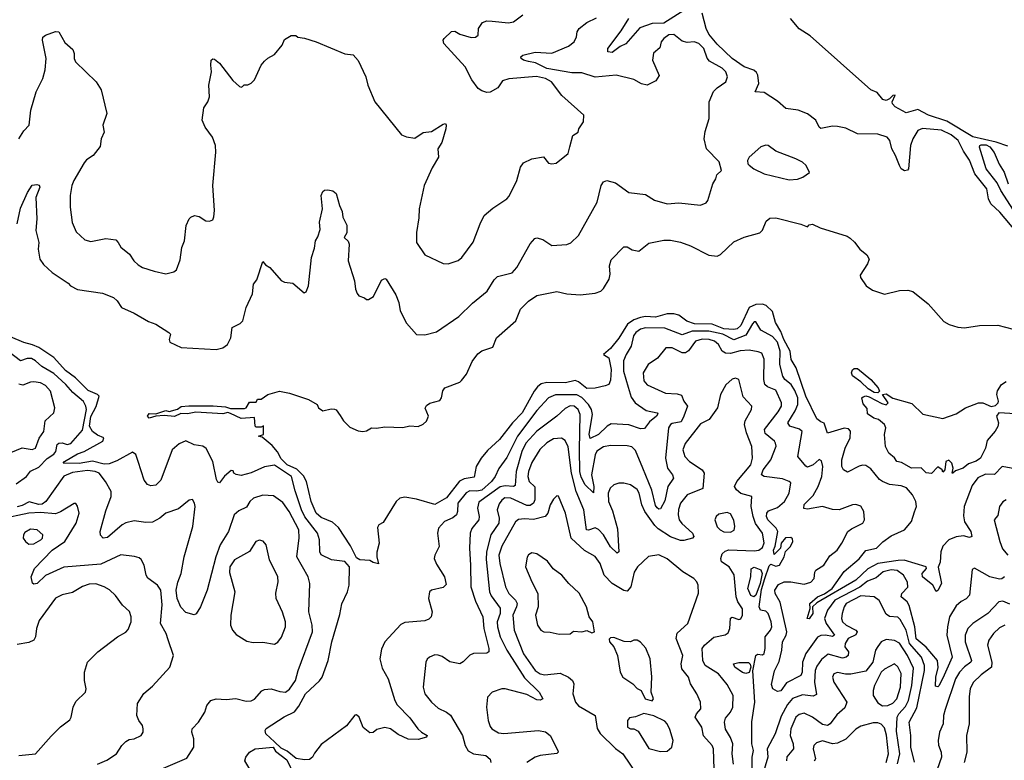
# Model space of a CAD drawing. Extents: x 1493970 to 1595317, y 729910 to 844791.
# Tile 330 of 338: x 1568650 to 1574543, y 828627 to 833057. Entities that reach past the tile are written whole.
import ezdxf

# ---------------------------------------------------------------- set-up
doc = ezdxf.new("R2010")
doc.units = 0

msp = doc.modelspace()

# ---------------------------------------------------------------- linework, layer by layer
at = {"layer": '0CON10XD'}
for points in [[(1572625, 833111.8), (1572505, 833035.9), (1572435, 833034), (1572361.6, 833008.4), (1572278.3, 832911.7), (1572242.8, 832897.2), (1572195, 832860.3), (1572170, 832865), (1572170, 832885), (1572250.1, 832989.9), (1572296.3, 833063.7)], [(1568635.5, 831835), (1568655, 831930), (1568697.3, 832022.7), (1568725, 832066.7), (1568751.7, 832071.7), (1568766.4, 832066.4), (1568770, 832055), (1568747.1, 831992.9), (1568751.5, 831865), (1568747.2, 831795), (1568755.7, 831755.7), (1568764.7, 831725), (1568760, 831685), (1568769.5, 831625), (1568791.7, 831591.7), (1568844.5, 831544.5), (1568940.5, 831480.5), (1568954, 831465), (1568995, 831443.1), (1569145, 831421.2), (1569212, 831395), (1569234.2, 831375), (1569260, 831335), (1569335, 831301.5), (1569420.8, 831250.8), (1569464.4, 831235), (1569543.3, 831185), (1569553.3, 831175), (1569543.8, 831145), (1569548.3, 831128.3), (1569616.6, 831096.6), (1569825, 831084.6), (1569866.6, 831093.4), (1569892.9, 831115), (1569914.4, 831155), (1569922.1, 831215), (1569970.2, 831239.8), (1569984.5, 831255), (1570004.7, 831335.3), (1570042.9, 831417.1), (1570050, 831475), (1570068.3, 831501.7), (1570105, 831610), (1570121.2, 831591.2), (1570146.7, 831575), (1570215, 831497.5), (1570235, 831487.5), (1570285, 831480), (1570353, 831423), (1570365, 831430), (1570378.8, 831465), (1570396.2, 831635), (1570415, 831690), (1570421.2, 831735), (1570435, 831757.5), (1570447.7, 831802.3), (1570444, 831845), (1570462, 831925), (1570453.9, 832006.1), (1570465, 832030), (1570475, 832037.5), (1570495, 832040), (1570525, 832032.5), (1570545, 832017.5), (1570563.3, 831945), (1570579.3, 831909.3), (1570583.3, 831875), (1570607.3, 831827.3), (1570607.5, 831782.5), (1570592.5, 831755), (1570615, 831732.5), (1570621.2, 831715), (1570615.8, 831615), (1570654.3, 831495), (1570660, 831445), (1570669.3, 831419.3), (1570680, 831405), (1570713.3, 831393.3), (1570725, 831382.5), (1570737, 831383), (1570768.3, 831401.7), (1570815, 831498.8), (1570835, 831508.8), (1570844.1, 831504.1), (1570901.7, 831411.7), (1570919.4, 831365), (1570927.8, 831315), (1570965, 831242), (1571025, 831174), (1571075, 831172), (1571145, 831190.8), (1571278.3, 831281.7), (1571359.4, 831360.6), (1571446.9, 831433.1), (1571490, 831500), (1571510, 831520), (1571596.4, 831543.6), (1571625.3, 831574.7), (1571705, 831716.2), (1571732.7, 831747.3), (1571745, 831751.2), (1571781.7, 831741.7), (1571835, 831705.8), (1571925, 831711.4), (1571948.3, 831721.7), (1571993.6, 831766.4), (1572106.7, 831965), (1572129.2, 832065), (1572145, 832086.2), (1572164.4, 832095.6), (1572215, 832080.8), (1572295, 832023.3), (1572395, 832011.4), (1572448.3, 831978.3), (1572525, 831956), (1572595, 831960.8), (1572725, 831947.5), (1572758.3, 831961.7), (1572768.8, 831975), (1572798.8, 832075), (1572816.2, 832105), (1572821.4, 832128.6), (1572850, 832155), (1572835.8, 832205.8), (1572761.2, 832285), (1572745.8, 832345), (1572751.7, 832388.3), (1572775.8, 832465), (1572775.8, 832565), (1572803.1, 832626.9), (1572825, 832650), (1572876, 832685), (1572886.9, 832715), (1572876.5, 832745), (1572855, 832766.4), (1572778.9, 832808.9), (1572765, 832826), (1572745.3, 832885), (1572715, 832913.6), (1572685.8, 832924.2), (1572645, 832921.2), (1572615, 832928.8), (1572565, 832967.5), (1572535, 832965.6), (1572506, 832945), (1572490, 832925), (1572480.7, 832889.3), (1572443, 832857), (1572436.7, 832815), (1572476.4, 832723.6), (1572458.1, 832691.9), (1572405, 832665.8), (1572372.3, 832672.3), (1572325, 832698.8), (1572220, 832725), (1572095, 832713.8), (1572015, 832739.4), (1571955, 832738.1), (1571805, 832764.1), (1571738, 832798), (1571695, 832806), (1571665, 832813.8), (1571650.8, 832825), (1571650, 832835), (1571661.2, 832845), (1571735, 832861.8), (1571835, 832857.3), (1571935, 832898.9), (1571969.2, 832925), (1571982.5, 832955), (1571985.8, 832985), (1571997.5, 833005), (1572045, 833039.4), (1572102.1, 833067.9)], [(1569455, 831551.9), (1569525, 831536), (1569571.7, 831548.3), (1569588.8, 831561.2), (1569609.4, 831620.6), (1569620.8, 831695), (1569636.6, 831733.4), (1569646.9, 831825), (1569664, 831865), (1569675, 831876.7), (1569696.1, 831886.1), (1569725, 831878.8), (1569764.2, 831854.2), (1569785, 831852), (1569805, 831860), (1569812.7, 831877.3), (1569815.6, 831915), (1569805.6, 832064.4), (1569824.4, 832265), (1569821.1, 832305), (1569804.4, 832355), (1569760.8, 832415), (1569741.8, 832455), (1569751.1, 832528.9), (1569775.8, 832565), (1569785.8, 832595), (1569781.9, 832665), (1569798.1, 832745), (1569792.9, 832785), (1569796.1, 832813.9), (1569805, 832823.3), (1569815, 832820), (1569845, 832796), (1569925, 832693.8), (1569965, 832657.5), (1569975, 832652.5), (1569983, 832657), (1569993, 832667), (1570015, 832667.5), (1570035, 832677.5), (1570055, 832697.5), (1570095.8, 832784.2), (1570115, 832808.8), (1570135, 832827.5), (1570175, 832849.2), (1570220, 832905), (1570235, 832937.5), (1570275, 832962.5), (1570301.7, 832961.7), (1570315, 832952.5), (1570355, 832946.7), (1570423.9, 832923.9), (1570595, 832852.5), (1570645, 832847.5), (1570675, 832812.5), (1570720.6, 832715), (1570734.2, 832665), (1570775.8, 832565), (1570935, 832368.8), (1570965, 832356.7), (1571015, 832348.8), (1571065, 832382.5), (1571115, 832387.5), (1571185, 832432.5), (1571197.5, 832435), (1571202.5, 832425), (1571200, 832405), (1571177, 832323), (1571153.3, 832285), (1571156, 832235), (1571118.9, 832171.1), (1571070.8, 832065), (1571040, 831925), (1571038.8, 831871.2), (1571024.2, 831785), (1571024.2, 831725), (1571075, 831650.8), (1571185, 831598.8), (1571215, 831596.2), (1571275, 831616.7), (1571296.2, 831635), (1571364.6, 831725.4), (1571405.5, 831835), (1571430.8, 831885), (1571480.7, 831929.3), (1571565, 831985.8), (1571578.9, 832001.1), (1571625.6, 832095), (1571647.1, 832175), (1571665, 832201.2), (1571715, 832223.8), (1571785, 832236.2), (1571815, 832198.8), (1571835, 832193.8), (1571861.7, 832198.3), (1571933, 832257), (1571942.9, 832297.1), (1571960, 832365), (1571992.5, 832385), (1571996.2, 832405), (1572023.8, 832445), (1572026, 832485), (1571894, 832604), (1571833.3, 832685), (1571797.5, 832705), (1571742.9, 832717.1), (1571577.4, 832702.6), (1571539.7, 832690.3), (1571510.9, 832649.1), (1571465, 832623.1), (1571445, 832621.4), (1571415, 832630.8), (1571394.4, 832644.4), (1571356.8, 832696.8), (1571315.6, 832775), (1571187.5, 832915), (1571184, 832935), (1571190, 832945), (1571235, 832985.8), (1571255, 832987.5), (1571285, 832971.1), (1571351.3, 832951.3), (1571377, 832953), (1571393.3, 832965), (1571396.2, 833005), (1571419.1, 833040.9), (1571445, 833050.6), (1571477.3, 833047.3), (1571575, 833038.6), (1571605, 833044.2), (1571661.2, 833085)], [(1574695, 831692.9), (1574517.1, 831905), (1574462.2, 831955), (1574447.4, 831985), (1574438, 832045), (1574365.9, 832135.9), (1574335, 832217.5), (1574299.6, 832269.6), (1574267.1, 832335), (1574225, 832367.4), (1574166.1, 832396.1), (1574053, 832407), (1574025, 832393.8), (1573994.8, 832345), (1573982.4, 832305), (1573970, 832165), (1573963.9, 832156.1), (1573945, 832153.8), (1573925.8, 832165.8), (1573915, 832183.8), (1573892.5, 832245), (1573870, 832285), (1573857.9, 832335), (1573842.5, 832355), (1573785, 832372.3), (1573665, 832374.6), (1573595, 832407.8), (1573545, 832418.9), (1573515, 832419.6), (1573445, 832405.6), (1573435, 832414.2), (1573415, 832456.5), (1573365, 832494.7), (1573308.8, 832515), (1573234.8, 832524.8), (1573185, 832568.8), (1573105, 832621.4), (1573052.5, 832625), (1573073.8, 832675), (1573068, 832725), (1573060.5, 832740.5), (1573044.2, 832754.2), (1572985, 832775.5), (1572915, 832824.7), (1572825, 832910.9), (1572775, 832970.8), (1572758.1, 833005), (1572735.3, 833095.3)], [(1574565, 832299.7), (1574493.3, 832325), (1574355, 832356.2), (1574199.8, 832449.8), (1574090, 832485), (1574025, 832519.2), (1573955, 832499.2), (1573890, 832535), (1573873.4, 832553.4), (1573872, 832565), (1573890, 832605), (1573875, 832602.5), (1573856.2, 832583.8), (1573835.8, 832574.2), (1573815, 832580), (1573781.7, 832621.7), (1573745, 832638), (1573380.3, 832960.3), (1573315, 833002.5), (1573263.9, 833063.9)], [(1568644.8, 832345.2), (1568675, 832392.7), (1568707.1, 832425), (1568716.4, 832515), (1568748.8, 832625), (1568787.9, 832705), (1568802.1, 832757.9), (1568807.5, 832825), (1568786.1, 832933.9), (1568788, 832952), (1568805, 832964), (1568865, 832985.8), (1568884, 832984), (1568920.9, 832920.9), (1568968.1, 832878.1), (1568976, 832855), (1568975.8, 832825), (1568984.6, 832804.6), (1569107.5, 832685), (1569137, 832637), (1569170.5, 832495), (1569147.8, 832425), (1569155.8, 832385), (1569137.5, 832345), (1569131.7, 832298.3), (1569089.2, 832245), (1569050.5, 832219.5), (1569035, 832201.2), (1568973.3, 832095), (1568962.2, 832065), (1568951.9, 832005), (1568952.5, 831935), (1568963.4, 831843.4), (1568988.3, 831788.3), (1569040.7, 831740.7), (1569075, 831729.2), (1569165, 831748.1), (1569225, 831739.2), (1569240, 831725), (1569255.6, 831695.6), (1569307.5, 831655), (1569333.8, 831615), (1569359.8, 831589.8), (1569385, 831574.4), (1569455, 831551.9)], [(1573255, 832099.2), (1573305, 832104), (1573337.5, 832115), (1573377, 832143), (1573357.5, 832185), (1573335, 832203.8), (1573294.3, 832224.3), (1573175, 832271.2), (1573130, 832305), (1573115, 832306.7), (1573085, 832296.7), (1573016.7, 832235), (1573006.7, 832215), (1573007.5, 832195), (1573016.1, 832186.1), (1573043.3, 832165), (1573105, 832134.4), (1573255, 832099.2)], [(1574615, 831890), (1574523.1, 832035), (1574500.7, 832080.7), (1574435, 832164), (1574394.3, 832295), (1574396.7, 832305), (1574405, 832309.2), (1574435, 832309.2), (1574455.7, 832295.7), (1574482.7, 832262.7), (1574513, 832193), (1574542, 832145), (1574566.2, 832075)], [(1572155, 830866.2), (1572095, 830852.5), (1572045, 830851.2), (1571995, 830891.8), (1571975, 830898.2), (1571916.1, 830883.9), (1571805, 830887.3), (1571771.9, 830878.1), (1571748.9, 830861.1), (1571728.4, 830835), (1571656.5, 830705), (1571600.3, 830645), (1571522.1, 830545), (1571449.6, 830480.4), (1571411.2, 830435), (1571381.5, 830385), (1571369.3, 830320.7), (1571309.4, 830310.6), (1571282.4, 830297.6), (1571205, 830196.4), (1571135, 830157.8), (1571025, 830188.2), (1570955, 830200.5), (1570925, 830195.6), (1570903.8, 830175), (1570825, 830050), (1570800, 830035), (1570790.7, 830019.3), (1570801.2, 829925), (1570787, 829873), (1570786.7, 829845), (1570798.3, 829801.7), (1570765, 829810), (1570745, 829822.5), (1570685, 829826.7), (1570665, 829838), (1570629.3, 829909.3), (1570558.7, 830018.7), (1570521.6, 830051.6), (1570455, 830079.6), (1570424.6, 830105), (1570395, 830176), (1570366.9, 830295), (1570348.5, 830328.5), (1570307.8, 830367.8), (1570250.4, 830395), (1570215, 830430.4), (1570192.3, 830472.3), (1570160.9, 830510.9), (1570100.7, 830560.7), (1570080, 830565), (1570110, 830575), (1570108.3, 830628.3), (1570095, 830620), (1570065, 830620), (1570060, 830625), (1570055, 830677.5), (1569975, 830670.8), (1569910.6, 830700.6), (1569895, 830707.1), (1569865, 830700), (1569705, 830708.8), (1569655, 830699.7), (1569615, 830700.8), (1569577.4, 830682.6), (1569515, 830689.5), (1569465, 830686.2), (1569425, 830672.7), (1569415.6, 830685), (1569425, 830700.6), (1569465, 830699.4), (1569525, 830718.5), (1569545, 830714.2), (1569595, 830728.2), (1569616.9, 830743.1), (1569662.9, 830747.1), (1569807.7, 830747.7), (1569880.8, 830740.8), (1569911.3, 830731.3), (1569995, 830731.3), (1570005, 830735.8), (1570025, 830770), (1570065, 830770), (1570073, 830787), (1570095, 830787.5), (1570134.2, 830815.8), (1570205, 830836), (1570265, 830823.8), (1570377.5, 830785), (1570430, 830755), (1570437.5, 830735), (1570465, 830716.7), (1570515, 830730), (1570535, 830727.5), (1570545, 830722.5), (1570568.9, 830688.9), (1570587.6, 830657.6), (1570625, 830620), (1570675, 830598), (1570703, 830593), (1570725, 830597.1), (1570755, 830616), (1570785, 830614), (1570835, 830622), (1570943, 830617), (1570985, 830626.7), (1571035, 830624.2), (1571065, 830636.9), (1571085, 830656), (1571096.7, 830685), (1571077, 830733), (1571085, 830750), (1571105, 830764.2), (1571165, 830778.8), (1571174.2, 830795.8), (1571182.4, 830837.6), (1571194, 830855), (1571285, 830889.2), (1571295, 830899.2), (1571325, 830937.1), (1571358.1, 831011.9), (1571391.8, 831058.2), (1571415, 831075.5), (1571482, 831098), (1571504.2, 831155), (1571618.8, 831255), (1571648, 831325), (1571695, 831374.2), (1571745, 831406.9), (1571865, 831430.8), (1571925, 831417.5), (1572005, 831411.9), (1572095, 831421.8), (1572127.4, 831432.6), (1572145, 831450), (1572178.2, 831505), (1572183.3, 831535), (1572180, 831585), (1572190.3, 831619.7), (1572265, 831699.2), (1572285, 831697.8), (1572315, 831681.1), (1572355, 831671.9), (1572415, 831720), (1572505, 831737.3), (1572545, 831738.2), (1572605, 831725.6), (1572665, 831704.4), (1572775, 831648.6), (1572825, 831642), (1572845, 831652), (1572925, 831728.6), (1572985, 831755.5), (1573078.9, 831781.1), (1573095, 831798.8), (1573117.4, 831852.6), (1573140.3, 831869.7), (1573175, 831872.2), (1573324.6, 831834.6), (1573365, 831817.5), (1573375, 831830), (1573395, 831833.3), (1573441.3, 831811.3), (1573601.7, 831761.7), (1573620.5, 831750.5), (1573647, 831727), (1573678.8, 831685), (1573719.5, 831649.5), (1573733.3, 831625), (1573725, 831597.5), (1573680.5, 831529.5), (1573682.5, 831515), (1573715.6, 831465), (1573755, 831439.1), (1573825, 831414.3), (1573915, 831437.5), (1573965, 831440), (1573995, 831432), (1574087.1, 831357.1), (1574181.3, 831251.3), (1574213.4, 831233.4), (1574265, 831217.1), (1574305, 831212.9), (1574395, 831227.5), (1574505, 831229.2), (1574595.6, 831205.6)], [(1574605, 830371.2), (1574530.8, 830385), (1574483.5, 830336.5), (1574430.7, 830339.3), (1574385, 830316.1), (1574349.9, 830270.1), (1574302.9, 830145), (1574298.7, 830088.7), (1574304.2, 830054.2), (1574342.1, 829995), (1574348.1, 829965), (1574335, 829959.5), (1574298.8, 829968.8), (1574255, 829962.8), (1574210.5, 829945), (1574175, 829908.5), (1574163.5, 829875), (1574158.7, 829811.3), (1574147.7, 829782.3), (1574167.8, 829685), (1574145, 829642.5), (1574135, 829637.5), (1574114.2, 829675), (1574053.5, 829725), (1574050.9, 829745), (1574077.5, 829775), (1574075.7, 829785), (1573943.6, 829823.6), (1573907.8, 829822.2), (1573786.5, 829803.5), (1573726.7, 829773.3), (1573655, 829704.5), (1573420.2, 829569.8), (1573395.6, 829545), (1573397.5, 829505), (1573375, 829472.5), (1573364, 829475), (1573380.8, 829535), (1573378.6, 829565), (1573425.6, 829605), (1573467.2, 829622.8), (1573512.7, 829655), (1573584.3, 829755.7), (1573675, 829832.5), (1573715, 829882.9), (1573777.1, 829895), (1573815, 829933.3), (1573865, 829970), (1573945, 830005.9), (1573986.8, 830055), (1574006.2, 830113.8), (1574016.5, 830145), (1574013.3, 830175), (1573992.5, 830215), (1573956.9, 830256.9), (1573925, 830269.2), (1573855, 830276.9), (1573814.1, 830294.1), (1573796.3, 830306.3), (1573745, 830370), (1573715, 830389.5), (1573695, 830392.1), (1573673.7, 830386.3), (1573605, 830350.4), (1573581.1, 830365), (1573570, 830385), (1573571.1, 830425), (1573590, 830495), (1573620, 830555), (1573623.2, 830595), (1573609.9, 830609.9), (1573585, 830614.4), (1573485, 830584.5), (1573465, 830644), (1573445, 830650.8), (1573420.2, 830670.2), (1573354.8, 830804.8), (1573297.7, 830975), (1573267.9, 831025), (1573261.2, 831075), (1573222.8, 831145), (1573205, 831192.1), (1573172.8, 831245), (1573155, 831311.5), (1573116.7, 831346.7), (1573095, 831355.2), (1573055, 831353.1), (1573015.5, 831334.5), (1572965, 831227), (1572945, 831208.8), (1572925, 831203.1), (1572865, 831208.1), (1572795, 831235.9), (1572688, 831238), (1572642.8, 831252.8), (1572595, 831288.9), (1572565, 831297.1), (1572525, 831297.8), (1572455, 831277.1), (1572395, 831280.9), (1572365, 831276.2), (1572325, 831261.2), (1572287.8, 831235), (1572235, 831151.4), (1572185, 831090.7), (1572144.4, 831055), (1572176.8, 831035), (1572190.5, 830965), (1572185, 830900), (1572175, 830874), (1572155, 830866.2)], [(1574544.4, 829725), (1574528.3, 829711.7), (1574515, 829710), (1574456, 829725), (1574365, 829776.9), (1574351.1, 829768.9), (1574334.6, 829615.4), (1574315, 829592.9), (1574285, 829577.1), (1574255, 829551.4), (1574214.7, 829485), (1574202.4, 829425), (1574199.8, 829375), (1574231, 829245), (1574182.8, 829137.2), (1574153.1, 829075), (1574145, 829065.7), (1574131.5, 829071.5), (1574133.5, 829125), (1574147.2, 829182.8), (1574142.8, 829225), (1574074.7, 829304.7), (1574014.6, 829354.6), (1574006.9, 829425), (1573973.9, 829553.9), (1573962, 829575), (1573926.2, 829605), (1573929.8, 829625), (1573965, 829662.2), (1573962.8, 829692.8), (1573939.1, 829735), (1573901.8, 829761.8), (1573865, 829767.1), (1573818.5, 829755), (1573775, 829719.3), (1573725, 829699.4), (1573677.5, 829662.5), (1573529.3, 829585), (1573485.2, 829525), (1573467.7, 829475), (1573475.8, 829445), (1573526.8, 829375), (1573515, 829368.5), (1573472.5, 829375), (1573445, 829373), (1573425, 829362.8), (1573354.8, 829265), (1573335.5, 829214.5), (1573333.1, 829155), (1573326, 829134), (1573240.3, 829089.7), (1573205, 829043.3), (1573185, 829038.6), (1573157.3, 829055), (1573148.7, 829081.3), (1573167.1, 829162.9), (1573195, 829218.6), (1573211, 829285), (1573215, 829336), (1573237.6, 829375), (1573241.9, 829395), (1573202.4, 829572.4), (1573171.4, 829625), (1573170, 829645), (1573191.8, 829678.2), (1573225.8, 829694.2), (1573265, 829694.7), (1573345, 829681.3), (1573385, 829692.1), (1573405.4, 829715), (1573408.1, 829751.9), (1573415, 829764.4), (1573462.5, 829795), (1573499.6, 829850.4), (1573542.5, 829885), (1573570.8, 829925), (1573606.7, 829995), (1573628, 830012), (1573696.7, 830045), (1573706, 830065), (1573701.2, 830115), (1573685, 830146.7), (1573655, 830156.2), (1573635, 830155.8), (1573554.4, 830125.6), (1573515, 830126.4), (1573455, 830144.7), (1573365, 830130), (1573343.8, 830133.8), (1573345, 830157.8), (1573398.4, 830211.6), (1573429.8, 830265), (1573450.8, 830325), (1573457.2, 830385), (1573448.9, 830418.9), (1573435, 830426.9), (1573399.5, 830395), (1573365, 830380.8), (1573355, 830385.8), (1573307.5, 830445), (1573334, 830594), (1573317, 830607), (1573258.9, 830625), (1573246.8, 830645), (1573292, 830718), (1573307.4, 830755), (1573306.8, 830795), (1573289.5, 830839.5), (1573266.8, 830875), (1573230, 830905), (1573217.3, 830925), (1573200, 830995), (1573202.1, 831075), (1573185, 831127.2), (1573155, 831161), (1573085, 831200), (1573055, 831250), (1573045, 831249.4), (1573035, 831238.1), (1572995, 831169.2), (1572925, 831142.3), (1572858.7, 831175), (1572775, 831193.9), (1572675, 831193.2), (1572615, 831171.4), (1572510.9, 831210.9), (1572395, 831214.3), (1572365, 831205.8), (1572337.7, 831185), (1572322.8, 831165), (1572310.4, 831105), (1572278.9, 831055), (1572264.3, 831015.7), (1572263.7, 830953.7), (1572290.9, 830859.1)], [(1572290.9, 830859.1), (1572309, 830799), (1572333.5, 830765), (1572398.8, 830718.8), (1572465.3, 830705.3), (1572469.5, 830699.5), (1572461.5, 830685), (1572419.2, 830650.8), (1572388.7, 830611.3), (1572365, 830609.4), (1572295, 830633.8), (1572190.5, 830639.5), (1572165, 830626.1), (1572113.6, 830575), (1572065, 830552.9), (1572058.6, 830578.6), (1572078.8, 830695), (1572072.2, 830725), (1572054.8, 830755), (1572015, 830797.8), (1571985, 830813.8), (1571857.5, 830812.5), (1571815.5, 830795), (1571745, 830718.7), (1571630, 830565), (1571565, 830437.5), (1571518, 830372), (1571496.4, 830325), (1571473.5, 830295), (1571415, 830243.2), (1571385, 830236.6), (1571345, 830239.8), (1571322.1, 830227.9), (1571271.7, 830165), (1571270.6, 830115), (1571263.9, 830095), (1571243.2, 830076.8), (1571191.9, 830055), (1571155.8, 830015), (1571150, 829985), (1571160.8, 829905), (1571134.4, 829855), (1571131.1, 829835), (1571145, 829800), (1571191.9, 829725), (1571201.7, 829678.3), (1571185, 829660), (1571115, 829644), (1571102, 829635), (1571095.9, 829595.9), (1571118, 829515), (1571112, 829485), (1571098.7, 829471.3), (1571075, 829461.4), (1570955, 829450.9), (1570930.7, 829439.3), (1570835, 829336.7), (1570815, 829292), (1570805.4, 829234.6), (1570819.2, 829179.2), (1570855, 829114), (1570895.3, 828985), (1570908.8, 828958.8), (1570985, 828881.1), (1571033.6, 828815), (1571054.8, 828794.8), (1571089.1, 828775), (1571085.5, 828765), (1571035, 828750.7), (1570975, 828752.8), (1570915, 828782.1), (1570869.2, 828815), (1570835.8, 828824.2), (1570787.7, 828812.3), (1570765, 828794.3), (1570745, 828790.6), (1570705, 828823.3), (1570681.2, 828885), (1570665, 828900), (1570655, 828896.7), (1570605, 828834), (1570455, 828722.5), (1570415, 828670), (1570403.1, 828645), (1570385, 828632.5), (1570355, 828629.5), (1570305, 828637.1), (1570251.1, 828681.1), (1570215, 828699.3), (1570175, 828737.3), (1570124, 828785), (1570120, 828805), (1570125, 828817.1), (1570232.3, 828887.7), (1570295, 828917.8), (1570320, 828950), (1570360.9, 829025), (1570445, 829103.1), (1570460.8, 829125), (1570495.2, 829224.8), (1570517.5, 829335), (1570565, 829498.8), (1570577.4, 829562.6), (1570612.3, 829635), (1570622.1, 829675), (1570623.1, 829785), (1570595, 829815.6), (1570516.9, 829826.9), (1570455, 829855.7), (1570446.9, 829875), (1570444.6, 829945), (1570431.6, 829985), (1570356.2, 830083.8), (1570336.2, 830125), (1570298.1, 830238.2), (1570276.7, 830325), (1570175, 830391.8), (1570115, 830382.9), (1570035, 830346.9), (1569975, 830330), (1569946.4, 830336.4), (1569932.5, 830345), (1569928.3, 830358.3), (1569915, 830360), (1569875, 830325.8), (1569845, 830286.7), (1569835, 830290), (1569827.6, 830307.6), (1569805.2, 830415.2), (1569765, 830491.2), (1569745, 830505.8), (1569695, 830513.5), (1569645, 830537.8), (1569605, 830520), (1569561.5, 830485), (1569495, 830302.5), (1569465, 830272.9), (1569435, 830268.8), (1569415, 830276.7), (1569395, 830303.3), (1569359.5, 830415), (1569345, 830456), (1569325, 830469.4), (1569232.2, 830417.8), (1569185, 830399.7), (1569155, 830399.3), (1569085, 830417.1), (1569005, 830402.9), (1568910.8, 830405), (1568918.2, 830415), (1568995, 830459.8), (1569035, 830474.8), (1569147.8, 830535), (1569152.5, 830555), (1569115, 830572.1), (1569085, 830594.2), (1569067.9, 830625), (1569075, 830682.9), (1569107.2, 830742.8), (1569125.9, 830805), (1569115.8, 830815), (1569059.7, 830839.7), (1568984.7, 830914.7), (1568925, 830958.4), (1568855, 831037.3), (1568765, 831095.8), (1568727, 831113), (1568675.6, 831125.6), (1568595, 831159.4)], [(1573034.6, 828555), (1573034.8, 828645.2), (1573042.4, 828685), (1573031, 828725), (1573031.9, 828858.1), (1573049.2, 828975), (1573037.6, 829162.4), (1573055.7, 829254.3), (1573065, 829262), (1573095, 829257.5), (1573105, 829266.2), (1573112.3, 829295), (1573111.9, 829365), (1573143.4, 829405), (1573151.1, 829425), (1573148.1, 829455), (1573128.6, 829505), (1573115, 829518.7), (1573084.3, 829524.3), (1573076.7, 829545), (1573090.6, 829649.4), (1573109.4, 829715), (1573135, 829790), (1573145, 829800), (1573175, 829788.5), (1573197.5, 829795), (1573225.3, 829844.7), (1573233.2, 829876.8), (1573263.5, 829905), (1573277.5, 829935), (1573275, 829951.2), (1573265, 829960.5), (1573232.9, 829957.1), (1573207.3, 829925), (1573203.8, 829895), (1573165, 829857.5), (1573161.5, 829885), (1573172, 829908), (1573187.2, 829995), (1573178.2, 830015), (1573127.7, 830065), (1573119.7, 830085), (1573121.3, 830105), (1573130.7, 830119.3), (1573185, 830138.9), (1573227.9, 830175), (1573254.8, 830225), (1573265, 830285.8), (1573255, 830295.6), (1573215, 830309.7), (1573104.8, 830324.8), (1573090, 830335), (1573098.9, 830365), (1573145.2, 830425), (1573176.7, 830506.7), (1573174.4, 830525), (1573166.7, 830535), (1573111.7, 830581.7), (1573106.9, 830605), (1573189.3, 830710.7), (1573208.6, 830745), (1573210, 830765), (1573175, 830840.5), (1573125, 830860.8), (1573110, 830875), (1573104.1, 830905), (1573106.3, 831026.3), (1573091.6, 831061.6), (1573070.7, 831070.7), (1573015, 831080), (1572962.9, 831077.1), (1572905, 831060.7), (1572875, 831061.9), (1572855, 831073.8), (1572831.8, 831115), (1572807.7, 831135), (1572776, 831145), (1572735, 831146.2), (1572695, 831134.2), (1572653, 831077), (1572635, 831064.6), (1572615, 831064.6), (1572555, 831094.6), (1572516.4, 831093.6), (1572467.9, 831032.1), (1572411.1, 830995), (1572382.3, 830945), (1572385, 830896.2), (1572405, 830873.1), (1572515, 830822.1), (1572585, 830818.5), (1572610.2, 830810.2), (1572624.5, 830775), (1572646.1, 830745), (1572624.7, 830685), (1572608.6, 830651.4), (1572555, 830640.9), (1572544.6, 830635), (1572534, 830616), (1572515.7, 830435), (1572527.9, 830375), (1572557.9, 830335), (1572562.9, 830315), (1572530, 830265), (1572511.8, 830178.2), (1572485, 830131.9), (1572475, 830130), (1572465, 830136.7), (1572455, 830151.9), (1572432.7, 830242.7), (1572379.3, 830375), (1572335, 830479.2), (1572312.8, 830502.8), (1572285, 830508.5), (1572185, 830509.7), (1572145, 830501.6), (1572104, 830476), (1572094.4, 830455), (1572072.4, 830335), (1572085.8, 830264.2), (1572085, 830226.7), (1572035, 830274.7), (1572009.8, 830319.8), (1572002.9, 830355), (1571999.5, 830485), (1572005.2, 830695), (1571992.4, 830725), (1571968.1, 830745), (1571943.6, 830746.4), (1571915, 830731.8), (1571864.6, 830685), (1571745, 830596.4), (1571680, 830525), (1571654.8, 830475), (1571620.5, 830355), (1571615, 830270.6), (1571604.7, 830265.3), (1571555, 830269.2), (1571525, 830261.9), (1571398.3, 830171.8), (1571389.1, 830135), (1571400.8, 830085), (1571397.7, 830065), (1571356.4, 830013.6), (1571346.2, 829985), (1571342, 829895), (1571348.2, 829795), (1571349.2, 829665), (1571378.3, 829578.3), (1571422.7, 829485), (1571427, 829415), (1571457.9, 829295), (1571458, 829275), (1571445, 829268.6), (1571365, 829265.8), (1571345, 829255.8), (1571305, 829215.8), (1571285, 829204.3), (1571225, 829215.6), (1571177.9, 829247.9), (1571155, 829256.7), (1571135, 829258.1), (1571102.5, 829245), (1571087.7, 829232.3), (1571080, 829215), (1571065.6, 829065), (1571075.6, 829025), (1571114.3, 828975), (1571155, 828938.6), (1571205, 828915.7), (1571228, 828898), (1571299.4, 828775), (1571316.7, 828715), (1571334.7, 828684.7), (1571366.2, 828666.2), (1571440, 828655), (1571465, 828633.8), (1571468.9, 828615)], [(1568629.2, 830280.8), (1568691.1, 830325), (1568713.7, 830356.3), (1568765, 830381.2), (1568815, 830432.1), (1568855, 830458.6), (1568866.8, 830475), (1568874.8, 830515.2), (1568884.4, 830525), (1568905, 830526), (1568935, 830516.7), (1568955, 830522), (1569025, 830601.4), (1569048.8, 830725), (1569046.1, 830746.1), (1569032.6, 830772.6), (1568967.1, 830827.1), (1568925.8, 830875), (1568855, 830939.7), (1568781.7, 830981.7), (1568745, 831016), (1568719.8, 831030.2), (1568695, 831030), (1568655, 831016), (1568587.5, 831067.5)], [(1573785, 830824.2), (1573765, 830827.8), (1573728.3, 830848.3), (1573685, 830890.5), (1573635, 830927.1), (1573628.8, 830945), (1573635, 830963.2), (1573645, 830970.8), (1573665, 830970.9), (1573745, 830904.4), (1573788.5, 830855), (1573796.2, 830835), (1573785, 830824.2)], [(1568572.3, 830457.7), (1568665, 830496.9), (1568725, 830485.5), (1568745.3, 830494.7), (1568766.6, 830553.4), (1568795, 830593.8), (1568803.3, 830656.7), (1568853.8, 830705), (1568860, 830735), (1568834.2, 830834.2), (1568805, 830869.1), (1568775, 830884.2), (1568735, 830891.4), (1568715, 830889.7), (1568668.6, 830871.4), (1568645, 830877.8)], [(1572921.6, 828605), (1572913.2, 828665), (1572917.4, 828725), (1572903.3, 828763.3), (1572874.1, 828814.1), (1572867.7, 828855), (1572875, 828878.6), (1572904.4, 828915), (1572918.5, 828945), (1572920, 829015), (1572885, 829080), (1572831.5, 829145), (1572751.8, 829195), (1572739.3, 829225), (1572733.8, 829295), (1572748.2, 829315), (1572805, 829362.7), (1572871.8, 829378.2), (1572889.5, 829390.5), (1572900.8, 829415), (1572905, 829477.5), (1572915, 829482.9), (1572955, 829468.9), (1572965, 829473.3), (1572976.6, 829495), (1572975, 829532.9), (1572948.8, 829575), (1572938.4, 829605), (1572925.6, 829735.6), (1572895.4, 829785), (1572850.5, 829815), (1572846, 829835), (1572855, 829862.2), (1572872.2, 829877.8), (1572895, 829885.2), (1573045, 829880.9), (1573073.3, 829885), (1573095, 829900.6), (1573105, 829927.5), (1573096.1, 829985), (1573053.8, 830043.8), (1573039, 830085), (1573028, 830145), (1573031.2, 830205), (1572965, 830222.9), (1572939.6, 830245), (1572927.3, 830265), (1572942.7, 830295), (1573025.9, 830395), (1573035.4, 830435), (1573032.5, 830505), (1573000.3, 830585), (1572988.5, 830635), (1572992.1, 830657.9), (1573030.6, 830725), (1573031.4, 830745), (1572980.3, 830800.3), (1572954.3, 830904.3), (1572935, 830912.5), (1572915, 830906.9), (1572876.6, 830873.4), (1572844.4, 830815), (1572825.7, 830735), (1572777.3, 830665), (1572725, 830639.5), (1572632, 830522), (1572619.6, 830485), (1572630.4, 830445), (1572659.5, 830415), (1572735.5, 830365), (1572746.8, 830345), (1572737.6, 830252.4), (1572644.8, 830215.2), (1572605.3, 830165), (1572592.2, 830127.8), (1572590.5, 830095), (1572597.5, 830065), (1572613.3, 830043.3), (1572676.5, 829985), (1572684.4, 829965), (1572677.1, 829955), (1572625, 829941.3), (1572605, 829942.7), (1572545, 829964.3), (1572470.8, 830010.8), (1572450.6, 830030.6), (1572391.6, 830115), (1572374, 830155), (1572357.7, 830225), (1572345, 830246.4), (1572305, 830275.4), (1572265, 830285.4), (1572235, 830285.5), (1572205, 830274.5), (1572184.6, 830255), (1572172.5, 830225), (1572174.8, 830175), (1572198.3, 830118.3), (1572228.3, 830011.7), (1572235.5, 829875), (1572225, 829866), (1572185, 829903.5), (1572143.3, 829975), (1572115, 830007.9), (1572095, 830016.7), (1572055, 830003.1), (1572043.1, 830005), (1572025.6, 830125.6), (1571980.5, 830235), (1571952.5, 830345), (1571932.8, 830502.8), (1571915, 830539.4), (1571893.4, 830553.4), (1571845, 830550.6), (1571805, 830526.7), (1571763.1, 830486.9), (1571715, 830408.5), (1571694.3, 830355), (1571690.2, 830325), (1571699.7, 830295), (1571732.4, 830262.4), (1571732.1, 830185), (1571725.5, 830164.5), (1571705, 830151.2), (1571685, 830151.2), (1571588.5, 830195), (1571553.2, 830196.8), (1571535, 830183.9), (1571519.5, 830160.5), (1571507.8, 830125), (1571519.5, 830075), (1571518, 830045), (1571470.6, 829975), (1571443, 829875), (1571441.3, 829828.7), (1571462.3, 829635), (1571471, 829611), (1571526.5, 829536.5), (1571524.8, 829505), (1571508.4, 829455), (1571509, 829425), (1571525.8, 829365.8), (1571565.7, 829285), (1571670.8, 829120.8), (1571758.2, 829035), (1571780, 828995), (1571765, 828986.9), (1571745, 828989.3), (1571685, 829021.2), (1571555, 829054.4), (1571535, 829054.4), (1571477.5, 829035), (1571448.8, 829005), (1571443.3, 828945), (1571453.6, 828865), (1571465, 828828.8), (1571476.1, 828816.1), (1571515, 828792.2), (1571546.8, 828786.8), (1571754.6, 828804.6), (1571797.8, 828797.8), (1571825.7, 828775.7), (1571870, 828685), (1571872, 828675), (1571865, 828668), (1571765, 828656), (1571734.9, 828645.1), (1571685, 828614.3)], [(1574609.5, 830699.5), (1574510, 830705), (1574497.1, 830685), (1574508.2, 830645), (1574505, 830623.3), (1574488.8, 830595), (1574440.9, 830539.1), (1574430, 830495), (1574401.2, 830435), (1574375, 830415.5), (1574328.9, 830401.1), (1574297.5, 830375), (1574250.5, 830359.5), (1574235, 830343.8), (1574230, 830345), (1574236.7, 830375), (1574228.8, 830405), (1574211.7, 830421.7), (1574192.5, 830415), (1574187.5, 830365), (1574175, 830350), (1574170, 830365), (1574145, 830382.5), (1574106.7, 830343.3), (1574075, 830346.2), (1574045, 830376.7), (1573987.5, 830375), (1573927.7, 830407.7), (1573900, 830415), (1573886.2, 830436.2), (1573852.5, 830465), (1573832.5, 830505), (1573826.7, 830575), (1573833.3, 830615), (1573826.4, 830636.4), (1573790, 830665), (1573763, 830673), (1573725, 830700), (1573721.7, 830731.7), (1573698.3, 830758.3), (1573690, 830795), (1573698.3, 830801.7), (1573715, 830806.2), (1573735, 830801.2), (1573810.5, 830760.5), (1573835, 830753.8), (1573847.5, 830765), (1573814, 830815), (1573835, 830818.6), (1573875, 830792.5), (1573990.4, 830760.4), (1574055, 830698), (1574175, 830671.2), (1574255, 830700), (1574311.2, 830735), (1574387.5, 830765), (1574415, 830765.5), (1574465, 830743.7), (1574490.2, 830749.8), (1574505.7, 830764.3), (1574508.5, 830775), (1574497.7, 830815), (1574502, 830838), (1574525.5, 830874.5), (1574555, 830892.9)], [(1569455, 828556.5), (1569649.3, 828640.7), (1569692.5, 828705), (1569692.5, 828755), (1569680.8, 828795), (1569681.2, 828815), (1569720, 828855), (1569758, 828915), (1569770, 828955), (1569794.4, 828985.6), (1569825, 828994), (1569885, 828990), (1569944.1, 828995.9), (1570005, 828980.8), (1570035, 828982.5), (1570055, 828993.8), (1570098.2, 829041.8), (1570115, 829051.4), (1570154.4, 829054.4), (1570207.8, 829037.8), (1570240, 829035), (1570265, 829053.3), (1570300, 829105), (1570316, 829164), (1570402.7, 829395), (1570400.8, 829435), (1570380.8, 829515), (1570386.9, 829685), (1570376.5, 829725), (1570308.9, 829845), (1570323, 829957), (1570319.8, 830005), (1570263.6, 830115), (1570225, 830168.9), (1570169.8, 830209.8), (1570105, 830213.8), (1570049.2, 830195), (1570027.1, 830175), (1570008.3, 830141.7), (1569960.9, 830119.1), (1569934, 830095), (1569899.2, 829995), (1569849.2, 829915), (1569823.3, 829845), (1569771.2, 829645), (1569731.1, 829545), (1569706.4, 829503.6), (1569695, 829498), (1569645, 829511.9), (1569615, 829542.9), (1569592.5, 829595), (1569587.2, 829645), (1569596.9, 829693.1), (1569616.2, 829745), (1569634.1, 829845), (1569685.4, 830025), (1569701.1, 830145), (1569697.1, 830165), (1569685, 830187.5), (1569665, 830183.3), (1569599.7, 830130.3), (1569525.5, 830104.5), (1569489.2, 830075), (1569445, 830051.1), (1569405, 830049.7), (1569335, 830059.5), (1569285, 830047.4), (1569264, 830036), (1569175, 829959.6), (1569150, 829955), (1569132.9, 829972.9), (1569131.9, 829995), (1569165, 830118.8), (1569197.5, 830205), (1569197.8, 830235), (1569163.1, 830295), (1569124.8, 830344.8), (1569102, 830355), (1569055, 830359.9), (1568965, 830348.9), (1568915, 830325.9), (1568806.6, 830175), (1568785, 830159.7), (1568765, 830157.8), (1568706.1, 830173.9), (1568665, 830151.7), (1568635, 830143.9)], [(1569116, 828604), (1569171.1, 828628.9), (1569228.8, 828665), (1569260.8, 828715), (1569285, 828738.8), (1569305, 828751.2), (1569335, 828756.2), (1569376.2, 828775), (1569388, 828795), (1569389.2, 828815), (1569384.2, 828835), (1569362.9, 828865), (1569350.8, 828895), (1569355, 828967.5), (1569393.6, 829026.4), (1569445, 829070), (1569549.2, 829185), (1569570.8, 829255), (1569538.6, 829348.6), (1569525.6, 829385), (1569492.1, 829445), (1569502.3, 829557.7), (1569495.3, 829645), (1569475, 829674.3), (1569417.4, 829717.4), (1569407.1, 829735), (1569394.3, 829794.3), (1569377.3, 829827.3), (1569365, 829838), (1569336.9, 829846.9), (1569255, 829855.6), (1569135, 829799.5), (1568915, 829782.5), (1568805, 829732), (1568755, 829684.3), (1568735, 829680), (1568725.9, 829685.9), (1568719.5, 829725), (1568738.8, 829775), (1568844.2, 829885), (1568919.4, 829935), (1568988.8, 830045), (1569005.6, 830105), (1568995, 830147.5), (1568985, 830162.5), (1568975, 830163.3), (1568895, 830113.3), (1568865, 830101.8), (1568775, 830110), (1568705, 830105.6), (1568535, 830068.9)], [(1572806.2, 828575), (1572801.8, 828695), (1572793.6, 828715), (1572742.8, 828772.8), (1572732.3, 828825), (1572693.5, 828885), (1572700.6, 828905), (1572725.6, 828935), (1572724.4, 828975), (1572703.3, 829025), (1572665.3, 829085.3), (1572652.5, 829125), (1572612.1, 829175), (1572608.1, 829205), (1572619.1, 829255), (1572578.4, 829355), (1572585, 829388.1), (1572648.1, 829445), (1572712.4, 829627.6), (1572710.9, 829675), (1572703.1, 829695), (1572685.4, 829715.4), (1572619.2, 829755), (1572525, 829832.9), (1572475, 829855.7), (1572414.3, 829845.7), (1572347.8, 829785), (1572327.6, 829752.4), (1572306.8, 829665), (1572285, 829638.9), (1572265, 829642.2), (1572195, 829685.3), (1572147.5, 829735), (1572125, 829804.3), (1572095, 829846.9), (1572031.1, 829881.1), (1571949.7, 829955), (1571917.3, 830105), (1571875, 830206.7), (1571865, 830210), (1571845, 830190), (1571825, 830154.2), (1571810.8, 830105), (1571794, 830086), (1571725, 830067), (1571671.1, 830071.1), (1571635, 830067.9), (1571617.4, 830052.6), (1571535, 829908.8), (1571518.4, 829855), (1571522.6, 829805), (1571558, 829665), (1571577.6, 829625), (1571617.1, 829585), (1571626.7, 829565), (1571624.2, 829545), (1571600.7, 829495), (1571609.2, 829405), (1571665, 829263.5), (1571735, 829164.7), (1571765, 829145.3), (1571792.2, 829137.8), (1571885, 829147.9), (1571935, 829124.6), (1571958.5, 829105), (1571966.2, 829085), (1571961.1, 829025), (1571976, 828975), (1571995, 828953.8), (1572095, 828895.8), (1572107.1, 828817.1), (1572125, 828788.1), (1572215, 828698), (1572260.7, 828665), (1572342.9, 828542.9)], [(1574555, 830184.3), (1574535, 830172.5), (1574515, 830146), (1574505, 830091.2), (1574482.5, 830065), (1574515.4, 829935), (1574532.9, 829892.9), (1574564.7, 829855)], [(1572905, 829992.2), (1572925.4, 830004.6), (1572930, 830025), (1572923.8, 830063.8), (1572905, 830101.2), (1572885, 830109.4), (1572835, 830098.6), (1572819.2, 830085), (1572811.1, 830065), (1572823.5, 830023.5), (1572842.5, 830005), (1572865, 829994.5), (1572905, 829992.2)], [(1568705, 829920.9), (1568735, 829921.8), (1568776.7, 829945), (1568785.5, 829955), (1568788.9, 829975), (1568755, 830005.4), (1568715, 830009.6), (1568679.8, 829990.2), (1568671.9, 829975), (1568671.5, 829955), (1568684.4, 829935), (1568705, 829920.9)], [(1570175, 829322), (1570195, 829334), (1570216, 829364), (1570240.5, 829425), (1570241.5, 829455), (1570223.4, 829513.4), (1570185.4, 829595), (1570183.3, 829626.7), (1570197.3, 829695), (1570194.5, 829725), (1570145.3, 829825.3), (1570126, 829916), (1570107.7, 829937.7), (1570085, 829944.4), (1570062.9, 829935), (1570024.6, 829875.4), (1569935, 829826.4), (1569906.7, 829785), (1569905, 829750), (1569938.2, 829635), (1569913.5, 829495), (1569911.1, 829435), (1569924.3, 829405), (1569945, 829380), (1570009.7, 829339.7), (1570047.3, 829332.7), (1570105, 829334), (1570175, 829322)], [(1571878.3, 829381.7), (1571945, 829383.8), (1571965, 829398.8), (1572013.6, 829396.4), (1572045, 829403.3), (1572075, 829390), (1572090, 829395), (1572080, 829455), (1572058, 829485), (1572042.5, 829545), (1571997.6, 829627.6), (1571935.8, 829685), (1571893.8, 829735), (1571842.4, 829772.4), (1571808.2, 829818.2), (1571745, 829861.4), (1571715, 829868.8), (1571695, 829856.7), (1571687, 829843), (1571677.1, 829785), (1571714.7, 829694.7), (1571751.9, 829625), (1571753.6, 829545), (1571736.5, 829495), (1571750, 829435), (1571768.8, 829405), (1571787.5, 829395), (1571825, 829394.2), (1571878.3, 829381.7)], [(1573044.5, 829605.5), (1573025, 829612.1), (1573007.9, 829655), (1573025.2, 829724.8), (1573027, 829773), (1573045, 829783.1), (1573086.2, 829766.2), (1573094.6, 829744.6), (1573082.5, 829685), (1573055, 829614), (1573044.5, 829605.5)], [(1568645, 828655.5), (1568745, 828666.7), (1568837.9, 828772.1), (1568895, 828827.5), (1568949.8, 828870.2), (1568958.6, 828885), (1568969.2, 828945), (1568985, 828978.8), (1569044.4, 829035.6), (1569047.8, 829055), (1569037.3, 829105), (1569037.8, 829155), (1569055, 829213.3), (1569118, 829275), (1569236.2, 829365), (1569285, 829394), (1569299.8, 829410.2), (1569317.1, 829455), (1569317.1, 829485), (1569307, 829517), (1569265.7, 829555), (1569223, 829613), (1569186.9, 829646.9), (1569155.3, 829665.3), (1569105, 829682.8), (1569065, 829681.2), (1569025, 829666.9), (1568965, 829630.7), (1568905, 829616.6), (1568865, 829596.5), (1568767.4, 829462.6), (1568750.3, 829415), (1568744.6, 829365), (1568734.1, 829345.9), (1568705, 829331.8), (1568635, 829319.1)], [(1574005.5, 828615.5), (1573983.7, 828705), (1573983.3, 828775), (1573973.5, 828855), (1574019, 828941), (1574064.8, 829164.8), (1574066.2, 829195), (1574046.7, 829245), (1573976.4, 829325), (1573954.8, 829405), (1573937.1, 829437.1), (1573919.7, 829469.7), (1573905, 829483.9), (1573855, 829488.2), (1573835, 829500.5), (1573793.3, 829583.3), (1573765, 829604.1), (1573685, 829611.1), (1573597.3, 829565), (1573583.7, 829545), (1573571.6, 829505), (1573569.4, 829475), (1573575.2, 829455.2), (1573595.8, 829435.8), (1573655, 829405.3), (1573661.8, 829395), (1573655, 829378.2), (1573607.7, 829355), (1573590.3, 829325), (1573588, 829305), (1573611.2, 829275), (1573608.9, 829255), (1573596.6, 829243.4), (1573575, 829238.9), (1573488.8, 829261.2), (1573449.4, 829230.6), (1573420.7, 829189.3), (1573411.6, 829165), (1573407.5, 829095), (1573418.6, 829021.4), (1573398.8, 829011.2), (1573335, 829018.9), (1573275, 828997.1), (1573245, 828961.2), (1573208, 828892), (1573170.5, 828785), (1573123.4, 828695), (1573126.8, 828645), (1573086.1, 828503.9)], [(1574575, 829561.4), (1574535, 829578.9), (1574510.8, 829575), (1574445.2, 829504.8), (1574353.7, 829446.3), (1574323.9, 829416.1), (1574308.9, 829375), (1574308.4, 829335), (1574347.1, 829225), (1574343.5, 829215), (1574305, 829187.2), (1574275, 829155.3), (1574249.8, 829115), (1574188.1, 828931.9), (1574178.2, 828895), (1574176.2, 828845), (1574156, 828795), (1574147.5, 828745), (1574148.1, 828718.1), (1574165.4, 828675), (1574166.9, 828645), (1574126.9, 828533.1)], [(1574545.3, 829434.7), (1574515, 829419.3), (1574477.5, 829385), (1574451.1, 829345), (1574441.8, 829315), (1574468.3, 829215), (1574466.7, 829185), (1574405, 829138.7), (1574357.3, 829092.7), (1574339.3, 829055), (1574331.7, 829008.3), (1574332.2, 828845), (1574317.5, 828775), (1574318.5, 828675), (1574301.9, 828615)], [(1572435, 828983.3), (1572443.3, 828995), (1572430, 829035), (1572433.8, 829126.2), (1572423.3, 829235), (1572397.8, 829297.8), (1572365, 829333.8), (1572345, 829346), (1572325, 829346), (1572305, 829336.2), (1572267, 829337), (1572205, 829362.5), (1572185, 829360), (1572178.3, 829351.7), (1572180, 829335), (1572206, 829306), (1572228.8, 829255), (1572244.2, 829155), (1572258.8, 829125), (1572320, 829085), (1572345, 829056.7), (1572370, 829045), (1572392.5, 828995), (1572435, 828983.3)], [(1573904.1, 828605.9), (1573918.4, 828665), (1573898.2, 828801.8), (1573900.7, 828885), (1573910.9, 828905), (1573950.7, 828949.3), (1573970, 828985), (1573989.1, 829075), (1573999.1, 829179.1), (1573964.1, 829255), (1573915, 829327.5), (1573885, 829344), (1573835, 829348.8), (1573805.7, 829335), (1573785, 829308.6), (1573772.5, 829285), (1573755.7, 829215), (1573715, 829161.3), (1573625, 829142.8), (1573592.9, 829142.9), (1573545, 829153.2), (1573522.7, 829145), (1573515.4, 829125), (1573522.1, 829095), (1573601.1, 828975), (1573588.5, 828941.5), (1573540.4, 828899.6), (1573500, 828845), (1573484.1, 828835.9), (1573455, 828841.4), (1573395, 828885.9), (1573345, 828908.9), (1573315, 828901.3), (1573296.1, 828885), (1573264.8, 828815.2), (1573260.8, 828775), (1573279.2, 828725), (1573281.1, 828695), (1573241.8, 828648.2), (1573238.4, 828625)], [(1572995, 829146.1), (1572975, 829152.6), (1572930, 829185), (1572921.2, 829205), (1572955, 829211.8), (1573012.2, 829212.2), (1573022.1, 829202.1), (1573026.2, 829185), (1573015, 829152), (1572995, 829146.1)], [(1573813.8, 828953.8), (1573845, 828954), (1573875, 828969.7), (1573900, 828995), (1573920.9, 829065), (1573926.3, 829146.3), (1573905, 829185.8), (1573885, 829204.3), (1573825, 829172.5), (1573805.9, 829155), (1573766.1, 829075), (1573758.2, 829045), (1573758.5, 829015), (1573785, 828970.6), (1573813.8, 828953.8)], [(1572485, 828678.9), (1572525, 828681.4), (1572554, 828705), (1572560, 828745), (1572541.7, 828811.7), (1572525.7, 828845), (1572510.9, 828860.9), (1572445, 828892.9), (1572385, 828906.9), (1572335, 828886.2), (1572298.8, 828881.2), (1572288, 828865), (1572287.5, 828825), (1572305, 828816.2), (1572325.8, 828815.8), (1572351.2, 828801.2), (1572415, 828698.1), (1572485, 828678.9)], [(1573836.4, 828615), (1573849.3, 828665), (1573838.4, 828778.4), (1573825, 828821.4), (1573805, 828842.7), (1573785, 828851.2), (1573758.3, 828851.7), (1573685, 828830.8), (1573655, 828812.7), (1573595, 828753.8), (1573545, 828729.4), (1573515, 828726.6), (1573455, 828742.7), (1573418.2, 828731.8), (1573403.5, 828715), (1573398.7, 828695), (1573413.8, 828635), (1573405, 828621.8)], [(1570165, 828424.3), (1570150, 828425), (1570125, 828450), (1570101.7, 828451.7), (1570080, 828475), (1570060, 828535), (1570032.5, 828565), (1569996.7, 828625), (1570003.3, 828645), (1570025.8, 828675), (1570060, 828695), (1570166.2, 828706.2), (1570181.1, 828681.1), (1570249.2, 828629.2), (1570270.5, 828585), (1570272.2, 828525), (1570265, 828507.5), (1570205, 828447.1), (1570165, 828424.3)]]:
    msp.add_lwpolyline(points, dxfattribs=at)

doc.saveas('drawing.dxf')
